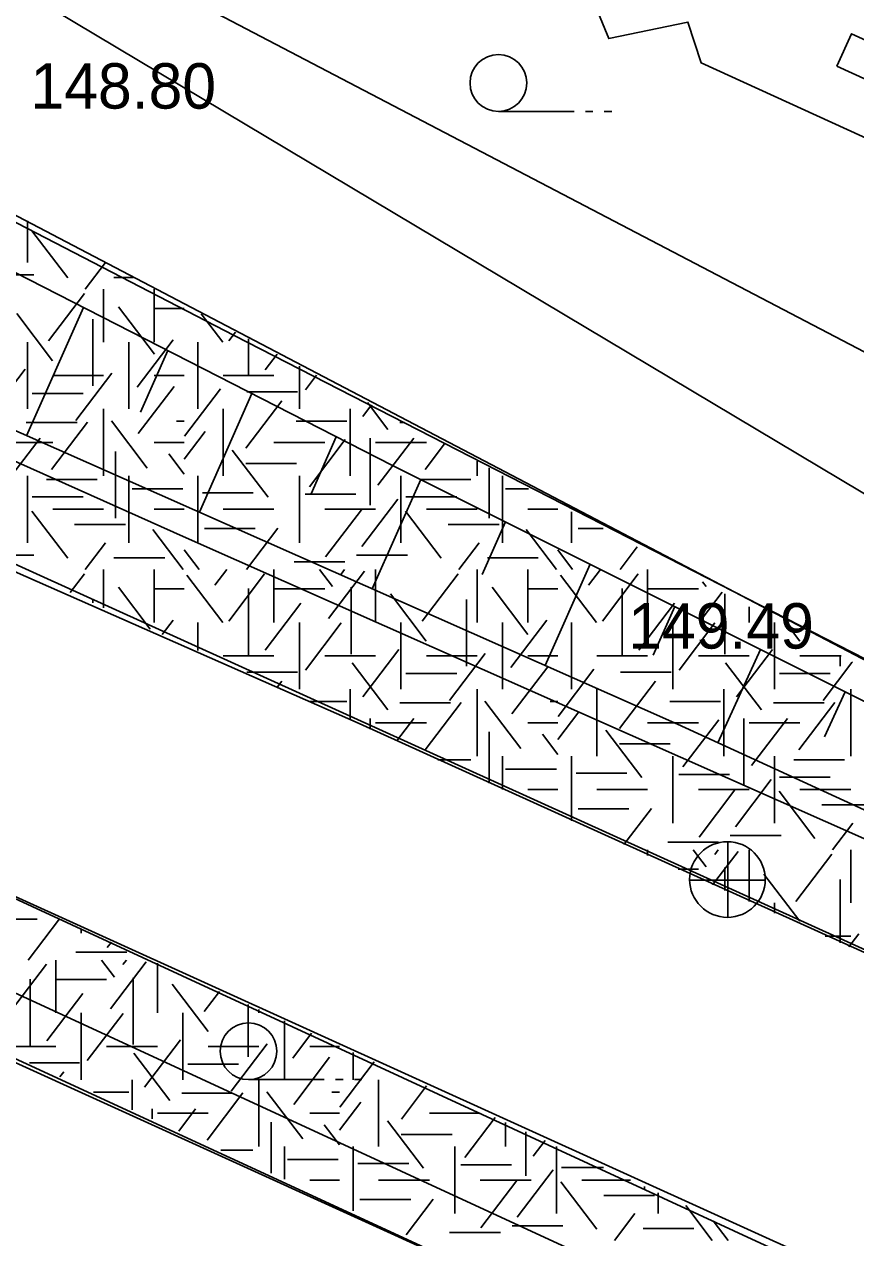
# Model space of a CAD drawing. Extents: x 419677 to 421689, y 4450851 to 4452923.
# Drawn here: x 420392.02 to 420414.01, y 4451945.72 to 4451977.79 of the extents above; entities that cross this region are included whole.
import ezdxf

# ---------------------------------------------------------------- set-up
doc = ezdxf.new("R2010")
doc.units = 0
for name, color, linetype in [('AA_HH', 7, 'Continuous'), ('Level 41', 7, 'Continuous'), ('Level 62', 7, 'Continuous'), ('Level 9', 7, 'Continuous')]:
    doc.layers.add(name, color=color, linetype=linetype)

msp = doc.modelspace()

# ---------------------------------------------------------------- linework, layer by layer
at = {"layer": 'AA_HH'}
for p, q in [((420404.557, 4451975.487), (420406.557, 4451975.487)), ((420406.857, 4451975.487), (420407.057, 4451975.487)), ((420407.357, 4451975.487), (420407.557, 4451975.487)), ((420393.584, 4451970.306), (420392.081, 4451966.915)), ((420395.813, 4451969.166), (420395.09, 4451967.534)), ((420398.042, 4451968.026), (420396.653, 4451964.89)), ((420400.272, 4451966.886), (420399.605, 4451965.382)), ((420402.504, 4451965.753), (420401.224, 4451962.864)), ((420404.743, 4451964.635), (420404.126, 4451963.243)), ((420406.982, 4451963.516), (420405.796, 4451960.839)), ((420409.22, 4451962.397), (420408.651, 4451961.112)), ((420411.49, 4451961.262), (420410.361, 4451958.8)), ((420413.728, 4451960.144), (420413.181, 4451958.951)), ((420410.628, 4451954.176), (420410.628, 4451956.176)), ((420409.608, 4451955.166), (420411.608, 4451955.166)), ((420397.95, 4451949.895), (420399.95, 4451949.895)), ((420400.25, 4451949.895), (420400.45, 4451949.895)), ((420400.75, 4451949.895), (420400.95, 4451949.895))]:
    msp.add_line(p, q, dxfattribs=at)
for points in [[(420420.283, 4451972.04), (420421.029, 4451970.095), (420421.342, 4451968.715), (420420.96, 4451967.485), (420420.456, 4451967.019), (420419.682, 4451966.656), (420419.467, 4451966.604), (420419.102, 4451966.589), (420380.556, 4451986.723), (420357.561, 4451999.25), (420318.688, 4452023.585), (420304.823, 4452033.943), (420285.337, 4452050.002), (420272.264, 4452064.398), (420263.435, 4452076.857), (420254.665, 4452090.863), (420245.178, 4452107.602), (420239.444, 4452119.113), (420237.151, 4452126.743), (420229.958, 4452160.587), (420223.737, 4452191.2), (420219.459, 4452205.797)], [(420438.02, 4451947.439), (420433.413, 4451950.307), (420401.754, 4451966.128), (420364.854, 4451984.999), (420328.536, 4452004.369), (420296.842, 4452019.746), (420270.508, 4452033.174), (420265.237, 4452035.449), (420263.701, 4452035.377)], [(420262.475, 4452026.146), (420281.038, 4452017.637), (420307.521, 4452005.58), (420333.161, 4451993.79), (420361.041, 4451981.209), (420384.615, 4451970.223), (420409.297, 4451959.288), (420435.147, 4451947.432), (420438.02, 4451947.439)], [(420497.355, 4451918.073), (420480.964, 4451925.058), (420460.145, 4451935.145), (420426.277, 4451950.923), (420396.304, 4451964.212), (420364.7, 4451978.35), (420337.466, 4451990.917), (420308.204, 4452004.292), (420278.592, 4452017.702), (420262.185, 4452024.997)], [(420261.585, 4452022.627), (420280.922, 4452013.915), (420311.822, 4452000.182), (420347.823, 4451983.366), (420379.279, 4451968.819), (420400.872, 4451959.31), (420439.168, 4451941.96), (420472.621, 4451926.744), (420501.172, 4451913.665)], [(420259.334, 4452014.645), (420280.217, 4452005.261), (420315.318, 4451989.251), (420354.968, 4451971.459), (420390.503, 4451955.263), (420429.833, 4451937.11), (420466.068, 4451920.579), (420499.77, 4451905.272), (420531.24, 4451891.076), (420565.867, 4451875.12), (420595.856, 4451861.257), (420627.802, 4451847.075), (420654.753, 4451834.559), (420682.493, 4451822.247), (420700.93, 4451813.813)], [(420700.903, 4451811.3), (420693.004, 4451814.984), (420625.14, 4451845.986), (420547.659, 4451881.204), (420485.393, 4451909.382), (420427.567, 4451935.684), (420374.097, 4451960.332), (420319.625, 4451984.952), (420258.821, 4452012.963)], [(420700.886, 4451809.684), (420676.797, 4451820.648), (420625.948, 4451843.858), (420578.24, 4451865.75), (420535.248, 4451884.902), (420498.711, 4451901.547), (420441.797, 4451927.723), (420408.259, 4451942.853), (420377.701, 4451956.943), (420326.546, 4451980.132), (420287.445, 4451998.071), (420268.2, 4452007.011), (420258.269, 4452011.323)], [(420420.283, 4451972.04), (420409.915, 4451976.767), (420409.568, 4451977.848), (420407.476, 4451977.411), (420406.659, 4451979.402), (420404.939, 4451978.562), (420403.905, 4451980.951), (420402.246, 4451980.166), (420401.888, 4451981.46), (420399.513, 4451980.744), (420399.383, 4451982.398), (420397.18, 4451981.616), (420396.874, 4451983.257), (420395.326, 4451982.856), (420394.559, 4451984.613), (420382.835, 4451990.002), (420380.556, 4451986.723)], [(420495.867, 4451919.075), (420471.192, 4451931.555), (420452.232, 4451941.718), (420425.372, 4451955.315), (420397.569, 4451969.565), (420368.162, 4451984.791)]]:
    msp.add_lwpolyline(points, dxfattribs=at)
msp.add_lwpolyline([(420413.505, 4451976.68), (420419.298, 4451974.042), (420419.689, 4451974.901), (420413.896, 4451977.539)], close=True, dxfattribs=at)
for centre, radius in [((420404.557, 4451976.237), 0.75), ((420410.613, 4451955.184), 1), ((420397.95, 4451950.645), 0.75)]:
    msp.add_circle(centre, radius, dxfattribs=at)
at = {"layer": 'Level 41'}
for p, q in [((420392.102, 4451971.495), (420392.102, 4451972.596)), ((420393.169, 4451971.084), (420392.219, 4451972.333)), ((420393.635, 4451970.786), (420394.17, 4451971.49)), ((420390.929, 4451971.167), (420392.272, 4451971.167)), ((420394.391, 4451971.098), (420394.904, 4451971.098)), ((420394.116, 4451970.786), (420394.116, 4451969.388)), ((420395.459, 4451970.786), (420395.459, 4451969.388)), ((420395.459, 4451970.786), (420395.459, 4451969.388)), ((420392.663, 4451969.423), (420393.612, 4451970.673)), ((420392.77, 4451968.897), (420391.821, 4451970.146)), ((420395.46, 4451969.072), (420394.511, 4451970.321)), ((420395.459, 4451970.272), (420396.247, 4451970.272)), ((420397.268, 4451969.388), (420396.698, 4451970.139)), ((420393.834, 4451969.998), (420393.834, 4451968.231)), ((420397.428, 4451969.423), (420397.604, 4451969.655)), ((420397.948, 4451969.471), (420397.948, 4451968.517)), ((420392.102, 4451969.388), (420392.102, 4451967.621)), ((420394.788, 4451969.388), (420394.788, 4451967.621)), ((420394.788, 4451969.388), (420394.788, 4451967.621)), ((420395.008, 4451968.195), (420395.957, 4451969.445)), ((420396.609, 4451967.621), (420396.609, 4451969.388)), ((420398.388, 4451968.651), (420398.704, 4451969.067)), ((420391.092, 4451967.425), (420392.043, 4451968.674)), ((420392.773, 4451968.504), (420394.116, 4451968.504)), ((420393.383, 4451967.32), (420394.332, 4451968.57)), ((420395.459, 4451968.504), (420396.247, 4451968.504)), ((420397.28, 4451968.504), (420398.623, 4451968.504)), ((420399.295, 4451968.751), (420399.295, 4451967.621)), ((420399.454, 4451968.126), (420399.746, 4451968.51)), ((420395.034, 4451966.969), (420395.984, 4451968.218)), ((420392.233, 4451968.034), (420393.576, 4451968.034)), ((420396.257, 4451966.9), (420397.206, 4451968.149)), ((420397.904, 4451968.07), (420399.247, 4451968.07)), ((420394.116, 4451967.621), (420394.116, 4451965.854)), ((420397.28, 4451967.621), (420397.28, 4451965.854)), ((420397.882, 4451966.583), (420398.831, 4451967.833)), ((420400.638, 4451967.621), (420400.638, 4451965.854)), ((420400.971, 4451967.425), (420401.204, 4451967.731)), ((420401.637, 4451967.075), (420401.093, 4451967.79)), ((420392.073, 4451967.264), (420393.416, 4451967.264)), ((420392.743, 4451966.023), (420393.693, 4451967.273)), ((420395.273, 4451966.057), (420394.324, 4451967.306)), ((420396.043, 4451967.297), (420396.247, 4451967.297)), ((420399.21, 4451967.297), (420400.553, 4451967.297)), ((420401.952, 4451967.264), (420402.077, 4451967.264)), ((420396.247, 4451966.291), (420396.806, 4451967.027)), ((420391.43, 4451966.737), (420392.773, 4451966.737)), ((420391.491, 4451965.603), (420392.44, 4451966.852)), ((420395.459, 4451966.737), (420396.247, 4451966.737)), ((420398.623, 4451966.737), (420399.966, 4451966.737)), ((420399.559, 4451965.567), (420400.509, 4451966.817)), ((420401.17, 4451966.849), (420401.17, 4451965.081)), ((420401.309, 4451966.737), (420402.652, 4451966.737)), ((420401.37, 4451965.603), (420402.319, 4451966.852)), ((420402.622, 4451966.023), (420403.135, 4451966.698)), ((420394.434, 4451966.499), (420394.434, 4451964.731)), ((420396.247, 4451965.897), (420395.841, 4451966.431)), ((420398.467, 4451965.286), (420397.518, 4451966.536)), ((420397.877, 4451966.177), (420399.22, 4451966.177)), ((420403.995, 4451966.239), (420403.995, 4451965.854)), ((420404.313, 4451966.069), (420404.313, 4451964.731)), ((420392.102, 4451964.086), (420392.102, 4451965.854)), ((420392.607, 4451965.756), (420393.95, 4451965.756)), ((420394.788, 4451964.086), (420394.788, 4451965.854)), ((420396.609, 4451964.086), (420396.609, 4451965.854)), ((420399.295, 4451964.086), (420399.295, 4451965.854)), ((420401.981, 4451964.086), (420401.981, 4451965.854)), ((420402.486, 4451965.756), (420403.829, 4451965.756)), ((420404.667, 4451964.086), (420404.667, 4451965.854)), ((420392.233, 4451965.3), (420393.576, 4451965.3)), ((420394.87, 4451965.511), (420396.213, 4451965.511)), ((420396.732, 4451965.405), (420398.075, 4451965.405)), ((420399.449, 4451965.371), (420400.792, 4451965.371)), ((420402.112, 4451965.3), (420403.455, 4451965.3)), ((420404.749, 4451965.511), (420405.357, 4451965.511)), ((420392.773, 4451964.97), (420394.116, 4451964.97)), ((420395.459, 4451964.97), (420396.247, 4451964.97)), ((420397.28, 4451964.97), (420398.623, 4451964.97)), ((420399.966, 4451964.97), (420401.309, 4451964.97)), ((420400.945, 4451963.989), (420401.894, 4451965.239)), ((420402.652, 4451964.97), (420403.995, 4451964.97)), ((420405.338, 4451964.97), (420406.126, 4451964.97)), ((420393.169, 4451963.675), (420392.219, 4451964.924)), ((420399.985, 4451963.71), (420400.934, 4451964.959)), ((420403.048, 4451963.675), (420402.098, 4451964.924)), ((420406.488, 4451964.086), (420406.488, 4451964.906)), ((420393.352, 4451964.563), (420394.695, 4451964.563)), ((420396.218, 4451963.377), (420395.416, 4451964.433)), ((420396.786, 4451964.459), (420398.128, 4451964.459)), ((420397.894, 4451963.377), (420398.723, 4451964.468)), ((420403.231, 4451964.563), (420404.574, 4451964.563)), ((420406.097, 4451963.377), (420405.295, 4451964.433)), ((420406.665, 4451964.459), (420407.325, 4451964.459)), ((420393.635, 4451963.377), (420394.172, 4451964.083)), ((420403.514, 4451963.377), (420404.051, 4451964.083)), ((420391.06, 4451963.758), (420392.272, 4451963.758)), ((420394.391, 4451963.689), (420395.734, 4451963.689)), ((420396.641, 4451963.377), (420396.247, 4451963.895)), ((420400.808, 4451963.758), (420402.151, 4451963.758)), ((420404.27, 4451963.689), (420405.613, 4451963.689)), ((420406.52, 4451963.377), (420406.126, 4451963.895)), ((420407.773, 4451963.377), (420408.228, 4451963.976)), ((420394.116, 4451963.377), (420394.116, 4451962.367)), ((420395.459, 4451963.377), (420395.459, 4451961.979)), ((420395.459, 4451963.377), (420395.459, 4451961.979)), ((420397.057, 4451962.96), (420397.374, 4451963.377)), ((420398.623, 4451963.377), (420398.623, 4451961.979)), ((420399.156, 4451963.583), (420400.499, 4451963.583)), ((420400.172, 4451962.925), (420399.828, 4451963.377)), ((420400.398, 4451963.257), (420400.489, 4451963.377)), ((420401.309, 4451963.377), (420401.309, 4451961.979)), ((420403.995, 4451963.377), (420403.995, 4451961.979)), ((420405.338, 4451963.377), (420405.338, 4451961.979)), ((420405.338, 4451963.377), (420405.338, 4451961.979)), ((420406.936, 4451962.96), (420407.253, 4451963.377)), ((420408.502, 4451963.377), (420408.502, 4451961.979)), ((420393.235, 4451962.768), (420393.612, 4451963.264)), ((420397.268, 4451961.979), (420396.319, 4451963.229)), ((420397.428, 4451962.014), (420398.377, 4451963.264)), ((420400.065, 4451962.083), (420401.015, 4451963.333)), ((420402.542, 4451962.014), (420403.491, 4451963.264)), ((420407.147, 4451961.979), (420406.198, 4451963.229)), ((420407.307, 4451962.014), (420408.256, 4451963.264)), ((420410.051, 4451962.925), (420409.952, 4451963.055)), ((420395.352, 4451961.805), (420394.511, 4451962.912)), ((420395.459, 4451962.863), (420396.247, 4451962.863)), ((420397.948, 4451962.875), (420397.948, 4451961.108)), ((420398.623, 4451962.863), (420399.966, 4451962.863)), ((420400.665, 4451962.91), (420400.665, 4451961.143)), ((420402.649, 4451961.488), (420401.7, 4451962.737)), ((420405.339, 4451961.663), (420404.39, 4451962.912)), ((420405.338, 4451962.863), (420406.126, 4451962.863)), ((420407.827, 4451962.875), (420407.827, 4451961.108)), ((420408.502, 4451962.863), (420409.845, 4451962.863)), ((420409.944, 4451962.083), (420410.471, 4451962.777)), ((420410.544, 4451962.738), (420410.544, 4451961.143)), ((420393.834, 4451962.589), (420393.834, 4451962.496)), ((420398.388, 4451961.242), (420399.337, 4451962.492)), ((420403.713, 4451962.589), (420403.713, 4451960.822)), ((420408.267, 4451961.242), (420409.216, 4451962.492)), ((420411.188, 4451962.394), (420411.188, 4451961.979)), ((420395.671, 4451961.66), (420395.957, 4451962.036)), ((420396.609, 4451961.233), (420396.609, 4451961.979)), ((420399.295, 4451961.979), (420399.295, 4451960.212)), ((420399.454, 4451960.717), (420400.403, 4451961.967)), ((420401.981, 4451961.979), (420401.981, 4451960.212)), ((420404.667, 4451961.979), (420404.667, 4451960.212)), ((420404.667, 4451961.979), (420404.667, 4451960.212)), ((420404.887, 4451960.786), (420405.836, 4451962.036)), ((420406.488, 4451960.212), (420406.488, 4451961.979)), ((420409.174, 4451961.979), (420409.174, 4451960.212)), ((420409.333, 4451960.717), (420410.282, 4451961.967)), ((420411.86, 4451961.979), (420411.86, 4451960.212)), ((420412.528, 4451961.488), (420412.285, 4451961.808)), ((420400.971, 4451960.016), (420401.922, 4451961.265)), ((420403.262, 4451959.911), (420404.211, 4451961.161)), ((420410.85, 4451960.016), (420411.801, 4451961.265)), ((420397.28, 4451961.095), (420398.623, 4451961.095)), ((420399.966, 4451961.095), (420401.309, 4451961.095)), ((420401.637, 4451959.666), (420400.687, 4451960.915)), ((420402.652, 4451961.095), (420403.995, 4451961.095)), ((420404.913, 4451959.56), (420405.863, 4451960.809)), ((420405.338, 4451961.095), (420406.126, 4451961.095)), ((420407.159, 4451961.095), (420408.502, 4451961.095)), ((420409.845, 4451961.095), (420411.188, 4451961.095)), ((420411.516, 4451959.666), (420410.566, 4451960.915)), ((420412.531, 4451961.095), (420413.618, 4451961.095)), ((420413.141, 4451959.911), (420413.903, 4451960.916)), ((420413.592, 4451961.109), (420413.592, 4451960.822)), ((420413.903, 4451960.916), (420413.918, 4451960.935)), ((420397.904, 4451960.661), (420399.247, 4451960.661)), ((420402.112, 4451960.625), (420403.455, 4451960.625)), ((420406.136, 4451959.491), (420407.085, 4451960.74)), ((420407.783, 4451960.661), (420409.126, 4451960.661)), ((420411.991, 4451960.625), (420413.334, 4451960.625)), ((420398.717, 4451960.274), (420398.831, 4451960.424)), ((420400.638, 4451960.212), (420400.638, 4451959.4)), ((420403.995, 4451960.212), (420403.995, 4451958.445)), ((420407.159, 4451960.212), (420407.159, 4451958.445)), ((420407.761, 4451959.174), (420408.71, 4451960.424)), ((420410.517, 4451960.212), (420410.517, 4451958.445)), ((420413.874, 4451960.212), (420413.874, 4451958.445)), ((420399.565, 4451959.888), (420400.553, 4451959.888)), ((420401.952, 4451959.855), (420403.295, 4451959.855)), ((420402.622, 4451958.614), (420403.572, 4451959.864)), ((420405.152, 4451958.648), (420404.203, 4451959.897)), ((420405.922, 4451959.888), (420406.126, 4451959.888)), ((420409.089, 4451959.888), (420410.432, 4451959.888)), ((420411.831, 4451959.855), (420413.174, 4451959.855)), ((420412.501, 4451958.614), (420413.451, 4451959.864)), ((420406.126, 4451958.882), (420406.685, 4451959.618)), ((420401.17, 4451959.44), (420401.17, 4451959.158)), ((420401.309, 4451959.328), (420402.652, 4451959.328)), ((420401.863, 4451958.843), (420402.319, 4451959.443)), ((420405.338, 4451959.328), (420406.126, 4451959.328)), ((420408.502, 4451959.328), (420409.845, 4451959.328)), ((420409.438, 4451958.158), (420410.388, 4451959.408)), ((420411.049, 4451959.44), (420411.049, 4451957.672)), ((420411.188, 4451959.328), (420412.531, 4451959.328)), ((420411.249, 4451958.194), (420412.198, 4451959.443)), ((420404.313, 4451959.09), (420404.313, 4451957.728)), ((420406.126, 4451958.488), (420405.72, 4451959.022)), ((420408.346, 4451957.877), (420407.397, 4451959.127)), ((420407.756, 4451958.768), (420409.099, 4451958.768)), ((420402.952, 4451958.347), (420403.829, 4451958.347)), ((420404.667, 4451957.567), (420404.667, 4451958.445)), ((420406.488, 4451956.738), (420406.488, 4451958.445)), ((420409.174, 4451956.677), (420409.174, 4451958.445)), ((420411.86, 4451956.677), (420411.86, 4451958.445)), ((420412.365, 4451958.347), (420413.708, 4451958.347)), ((420404.749, 4451958.102), (420406.092, 4451958.102)), ((420406.611, 4451957.996), (420407.954, 4451957.996)), ((420409.328, 4451957.962), (420410.671, 4451957.962)), ((420410.824, 4451956.58), (420411.773, 4451957.83)), ((420411.991, 4451957.891), (420413.334, 4451957.891)), ((420405.338, 4451957.561), (420406.126, 4451957.561)), ((420407.159, 4451957.561), (420408.502, 4451957.561)), ((420409.845, 4451957.561), (420411.188, 4451957.561)), ((420409.864, 4451956.301), (420410.813, 4451957.55)), ((420412.927, 4451956.266), (420411.977, 4451957.515)), ((420412.531, 4451957.561), (420413.874, 4451957.561)), ((420406.665, 4451957.05), (420408.007, 4451957.05)), ((420407.878, 4451956.106), (420408.602, 4451957.059)), ((420413.11, 4451957.154), (420414.453, 4451957.154)), ((420413.393, 4451955.968), (420413.93, 4451956.674)), ((420410.687, 4451956.349), (420412.03, 4451956.349)), ((420409.035, 4451956.174), (420410.378, 4451956.174)), ((420408.502, 4451955.968), (420408.502, 4451955.822)), ((420410.051, 4451955.516), (420409.707, 4451955.968)), ((420410.222, 4451955.039), (420410.894, 4451955.924)), ((420410.277, 4451955.848), (420410.368, 4451955.968)), ((420411.188, 4451955.968), (420411.188, 4451954.6)), ((420412.421, 4451954.605), (420413.37, 4451955.855)), ((420413.874, 4451955.968), (420413.874, 4451954.57)), ((420409.31, 4451955.454), (420409.845, 4451955.454)), ((420410.544, 4451955.501), (420410.544, 4451954.893)), ((420412.528, 4451954.079), (420411.579, 4451955.328)), ((420413.592, 4451955.18), (420413.592, 4451953.506)), ((420411.86, 4451954.57), (420411.86, 4451954.294)), ((420391.018, 4451954.138), (420392.36, 4451954.138)), ((420392.126, 4451953.056), (420392.955, 4451954.147)), ((420393.527, 4451953.765), (420393.527, 4451953.893)), ((420413.823, 4451953.401), (420414.09, 4451953.752)), ((420394.217, 4451953.389), (420394.324, 4451953.53)), ((420413.196, 4451953.686), (420413.874, 4451953.686)), ((420393.388, 4451953.262), (420394.731, 4451953.262)), ((420391.66, 4451951.693), (420392.609, 4451952.943)), ((420392.855, 4451953.056), (420392.855, 4451951.658)), ((420394.404, 4451952.604), (420394.06, 4451953.056)), ((420394.297, 4451951.762), (420395.247, 4451953.012)), ((420394.63, 4451952.936), (420394.721, 4451953.056)), ((420395.541, 4451952.975), (420395.541, 4451951.658)), ((420392.18, 4451952.554), (420392.18, 4451950.787)), ((420392.855, 4451952.542), (420394.198, 4451952.542)), ((420394.897, 4451952.589), (420394.897, 4451950.822)), ((420392.62, 4451950.921), (420393.569, 4451952.171)), ((420396.881, 4451951.167), (420395.932, 4451952.416)), ((420396.774, 4451951.693), (420397.18, 4451952.228)), ((420397.945, 4451951.88), (420397.945, 4451950.501)), ((420393.527, 4451951.658), (420393.527, 4451949.891)), ((420393.686, 4451950.396), (420394.635, 4451951.646)), ((420396.213, 4451951.658), (420396.213, 4451949.891)), ((420398.227, 4451951.751), (420398.227, 4451951.658)), ((420398.899, 4451951.445), (420398.899, 4451949.891)), ((420398.899, 4451951.445), (420398.899, 4451949.891)), ((420395.203, 4451949.695), (420396.154, 4451950.944)), ((420399.119, 4451950.465), (420399.615, 4451951.119)), ((420391.512, 4451950.774), (420392.855, 4451950.774)), ((420394.198, 4451950.774), (420395.541, 4451950.774)), ((420395.869, 4451949.345), (420394.919, 4451950.594)), ((420396.884, 4451950.774), (420398.227, 4451950.774)), ((420397.494, 4451949.59), (420398.443, 4451950.84)), ((420399.57, 4451950.774), (420400.358, 4451950.774)), ((420400.72, 4451949.891), (420400.72, 4451950.615)), ((420392.156, 4451950.34), (420393.479, 4451950.34)), ((420396.344, 4451950.304), (420397.687, 4451950.304)), ((420399.145, 4451949.239), (420400.095, 4451950.488)), ((420400.368, 4451949.17), (420401.274, 4451950.363)), ((420392.963, 4451949.971), (420393.063, 4451950.103)), ((420394.87, 4451949.891), (420394.87, 4451949.1)), ((420398.227, 4451949.891), (420398.227, 4451948.124)), ((420399.384, 4451948.327), (420398.435, 4451949.576)), ((420401.391, 4451949.891), (420401.391, 4451948.124)), ((420401.993, 4451948.853), (420402.658, 4451949.728)), ((420393.848, 4451949.567), (420394.785, 4451949.567)), ((420396.184, 4451949.534), (420397.527, 4451949.534)), ((420396.854, 4451948.293), (420397.804, 4451949.543)), ((420400.154, 4451949.567), (420400.358, 4451949.567)), ((420400.358, 4451948.561), (420400.917, 4451949.297)), ((420395.402, 4451949.119), (420395.402, 4451948.857)), ((420395.541, 4451949.007), (420396.884, 4451949.007)), ((420396.106, 4451948.536), (420396.551, 4451949.122)), ((420399.57, 4451949.007), (420400.358, 4451949.007)), ((420402.734, 4451949.007), (420404.077, 4451949.007)), ((420398.545, 4451948.769), (420398.545, 4451947.422)), ((420400.358, 4451948.167), (420399.952, 4451948.701)), ((420402.578, 4451947.556), (420401.629, 4451948.806)), ((420403.67, 4451947.837), (420404.471, 4451948.891)), ((420404.749, 4451948.763), (420404.749, 4451948.124)), ((420401.988, 4451948.447), (420403.331, 4451948.447)), ((420405.281, 4451948.518), (420405.281, 4451947.351)), ((420397.222, 4451948.026), (420398.061, 4451948.026)), ((420398.899, 4451947.26), (420398.899, 4451948.124)), ((420400.72, 4451946.428), (420400.72, 4451948.124)), ((420403.406, 4451946.356), (420403.406, 4451948.124)), ((420405.481, 4451947.873), (420405.792, 4451948.282)), ((420406.092, 4451946.356), (420406.092, 4451948.124)), ((420398.981, 4451947.781), (420400.324, 4451947.781)), ((420400.843, 4451947.675), (420402.186, 4451947.675)), ((420403.56, 4451947.641), (420404.903, 4451947.641)), ((420405.056, 4451946.259), (420406.005, 4451947.509)), ((420406.223, 4451947.57), (420407.334, 4451947.57)), ((420399.57, 4451947.24), (420400.358, 4451947.24)), ((420401.391, 4451947.24), (420402.734, 4451947.24)), ((420404.077, 4451947.24), (420405.42, 4451947.24)), ((420404.096, 4451945.98), (420405.045, 4451947.229)), ((420407.159, 4451945.945), (420406.209, 4451947.194)), ((420406.763, 4451947.24), (420408.049, 4451947.24)), ((420408.424, 4451947.067), (420408.424, 4451947.001)), ((420400.897, 4451946.729), (420402.239, 4451946.729)), ((420402.115, 4451945.791), (420402.834, 4451946.738)), ((420407.342, 4451946.833), (420408.685, 4451946.833)), ((420408.778, 4451946.356), (420408.778, 4451946.904)), ((420410.208, 4451945.647), (420409.51, 4451946.565)), ((420407.625, 4451945.647), (420408.162, 4451946.353)), ((420410.631, 4451945.647), (420410.237, 4451946.165)), ((420403.267, 4451945.853), (420404.61, 4451945.853)), ((420404.919, 4451946.028), (420406.262, 4451946.028)), ((420408.381, 4451945.959), (420409.724, 4451945.959))]:
    msp.add_line(p, q, dxfattribs=at)
at = {"layer": 'Level 62'}
for p, q in [((420312.087, 4452014.455), (420412.275, 4451962.014)), ((420438.562, 4451942.293), (420367.332, 4451974.612)), ((420435.413, 4451934.936), (420363.952, 4451967.36)), ((420433.839, 4451931.258), (420362.218, 4451963.755)), ((420412.277, 4451962.013), (420440.647, 4451947.163))]:
    msp.add_line(p, q, dxfattribs=at)
at = {"layer": 'Level 9'}
for p in [(420441.484, 4451949.118), (420442.939, 4451948.25), (420442.939, 4451948.25)]:
    msp.add_line(p, (420374.111, 4451989.328), dxfattribs=at)

# ---------------------------------------------------------------- texts
at = {"layer": 'AA_HH'}
for s, rotation, p in [('148.80 ', 0.0026, (420392.184, 4451975.559)), ('149.49 ', 359.9981, (420407.991, 4451961.288))]:
    msp.add_text(s, height=1.2, rotation=rotation, dxfattribs=at).set_placement(p)

doc.saveas('drawing.dxf')
